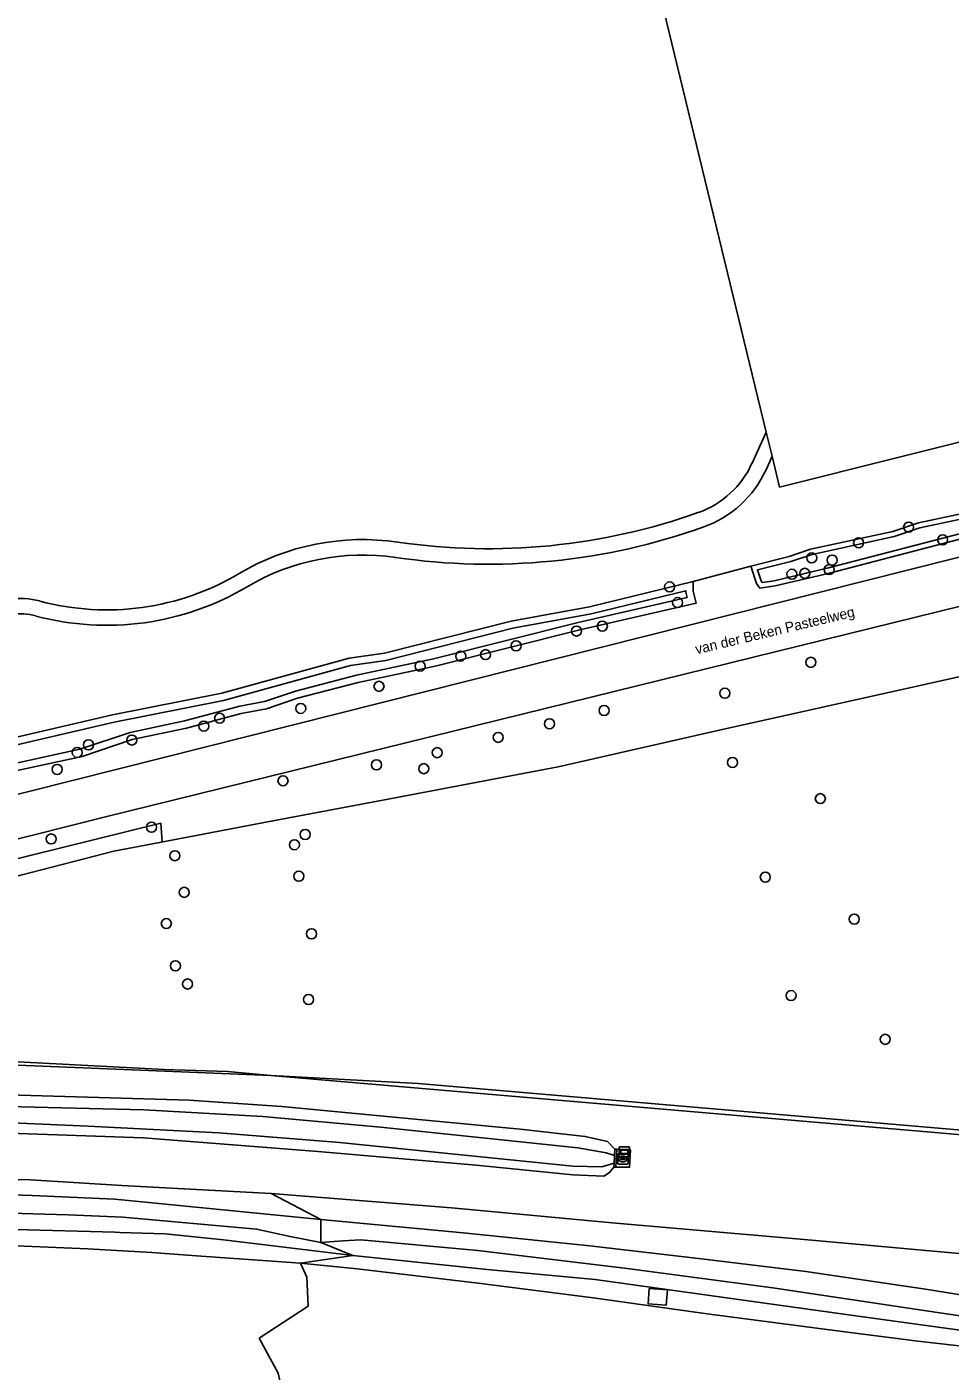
# Model space of a CAD drawing. Extents: x 161483 to 162250, y 379484 to 380833.
# Drawn here: x 161871.3 to 161961.2, y 379598.6 to 379729.6 of the extents above; entities that cross this region are included whole.
import ezdxf

# ---------------------------------------------------------------- set-up
doc = ezdxf.new("R2010")
doc.units = 0
for name, color, linetype in [('IMGEO_Berm_groen', 7, 'Continuous'), ('IMGEO_Boom', 7, 'Continuous'), ('IMGEO_Gemengd_bos', 7, 'Continuous'), ('IMGEO_Grasland_agrarisch', 7, 'Continuous'), ('IMGEO_Grasland_overig', 7, 'Continuous'), ('IMGEO_Groenvoorziening', 7, 'Continuous'), ('IMGEO_Hek', 7, 'Continuous'), ('IMGEO_Muur', 7, 'Continuous'), ('IMGEO_Oever', 7, 'Continuous'), ('IMGEO_Openbare_ruimte_label', 7, 'Continuous'), ('IMGEO_Rijbaan_autoweg', 7, 'Continuous'), ('IMGEO_Rijbaan_lokaal_gesloten', 7, 'Continuous'), ('IMGEO_Rioolput', 7, 'Continuous'), ('IMGEO_Terreindeel_gesloten', 7, 'Continuous'), ('IMGEO_Terreindeel_open', 7, 'Continuous'), ('IMGEO_Verklikker', 7, 'Continuous'), ('IMGEO_Voetpad_onverhard', 7, 'Continuous'), ('IMGEO_Waterloop', 7, 'Continuous')]:
    doc.layers.add(name, color=color, linetype=linetype)

msp = doc.modelspace()

# ---------------------------------------------------------------- linework, layer by layer
at = {"layer": 'IMGEO_Berm_groen'}
for points in [[(161870.26, 379610.85), (161877.24, 379610.57), (161883.48, 379610.19), (161887.83, 379609.88), (161897.97, 379609.16), (161903.07, 379609.91), (161890.48, 379611.42), (161884.77, 379612.02), (161880.37, 379612.14), (161879.91, 379612.17), (161870.14, 379612.44)], [(161965.97, 379602.12), (161952.28, 379604), (161939.21, 379605.83), (161926.66, 379607.58), (161916.14, 379608.55), (161903.07, 379609.91), (161897.97, 379609.16), (161903.49, 379608.6), (161915.28, 379607.2), (161926.46, 379605.79), (161937.57, 379604.24), (161950.22, 379602.57), (161958.1, 379601.55), (161965.25, 379600.75)]]:
    msp.add_lwpolyline(points, dxfattribs=at)
msp.add_lwpolyline([(161933.69, 379606.58), (161933.58, 379605.08), (161931.83, 379605.2), (161931.93, 379606.71)], close=True, dxfattribs=at)
at = {"layer": 'IMGEO_Boom'}
for centre in [(161957.19, 379680.87), (161952.32, 379679.35), (161960.5, 379679.63), (161947.75, 379677.87), (161949.74, 379677.66), (161945.82, 379676.28), (161947.07, 379676.37), (161949.45, 379676.73), (161933.91, 379675.05), (161934.69, 379673.52), (161924.84, 379670.75), (161927.36, 379671.22), (161918.96, 379669.31), (161913.57, 379668.31), (161915.99, 379668.45), (161909.61, 379667.33), (161947.66, 379667.7), (161905.61, 379665.36), (161939.29, 379664.69), (161897.99, 379663.21), (161927.53, 379663.01), (161888.55, 379661.49), (161890.09, 379662.25), (161922.21, 379661.72), (161881.54, 379660.13), (161917.22, 379660.39), (161876.22, 379658.92), (161877.32, 379659.66), (161911.28, 379658.9), (161905.37, 379657.71), (161940.04, 379657.95), (161874.27, 379657.27), (161896.26, 379656.16), (161909.97, 379657.34), (161948.59, 379654.42), (161883.45, 379651.63), (161898.42, 379650.93), (161873.68, 379650.49), (161897.37, 379649.93), (161885.73, 379648.86), (161897.8, 379646.86), (161943.23, 379646.77), (161886.64, 379645.29), (161884.9, 379642.25), (161951.89, 379642.68), (161899.04, 379641.25), (161885.78, 379638.13), (161886.97, 379636.36), (161945.74, 379635.23), (161898.75, 379634.85), (161954.91, 379630.97)]:
    msp.add_circle(centre, 0.489, dxfattribs=at)
at = {"layer": 'IMGEO_Gemengd_bos'}
for points in [[(161923.86, 379770.32), (161957.01, 379782.13), (161991.56, 379794.76), (162013.75, 379702.1), (161944.62, 379684.78), (161943.9, 379687.78), (161943.3, 379686.47)], [(161941.94, 379687.09), (161943.32, 379690.14), (161923.86, 379770.32)], [(161847.96, 379655.2), (161879.67, 379662.57), (161890.29, 379664.69), (161902.69, 379668.11), (161906.13, 379668.59), (161918.49, 379671.72), (161926.12, 379673.12), (161936.2, 379675.58), (161941.82, 379677.08), (161945.57, 379678.02), (161947.64, 379678.71), (161955.64, 379680.45), (161958.16, 379681.3), (161967.35, 379683.24)]]:
    msp.add_lwpolyline(points, dxfattribs=at)
for centre, radius, start, end in [((161933.7, 379690.82), 9.04, 289.6531, 335.6171), ((161933.7, 379690.82), 10.54, 289.6618, 335.6122), ((161916.28, 379739.62), 60.85, 261.6562, 289.6534), ((161916.28, 379739.61), 62.35, 261.6535, 289.6543), ((161904.02, 379656.06), 23.6, 81.661, 120.6636), ((161904.03, 379656.05), 22.1, 81.668, 120.664), ((161879.09, 379698.11), 25.3, 255.0813, 300.6713), ((161879.09, 379698.11), 26.8, 255.0787, 300.6672), ((161870.64, 379666.4), 7.53, 75.0819, 120.5318), ((161870.64, 379666.4), 6.03, 75.0889, 120.5345)]:
    msp.add_arc(centre, radius, start, end, dxfattribs=at)
at = {"layer": 'IMGEO_Grasland_agrarisch'}
msp.add_lwpolyline([(162006.99, 379672.13), (162006.1, 379676.56), (162000, 379675.13), (161969.1, 379667.86), (161938.33, 379660.99), (161932.77, 379659.73), (161923.05, 379657.53), (161905.99, 379654.28), (161895.12, 379652.21), (161884.24, 379650.14), (161879.78, 379649.29), (161862.64, 379644.89), (161836.51, 379638.54), (161805.2, 379631.13), (161895.06, 379627.46), (161979.42, 379620.21), (162016.57, 379617.14), (162018.11, 379616.78), (162017.01, 379622.38)], close=True, dxfattribs=at)
at = {"layer": 'IMGEO_Grasland_overig'}
msp.add_lwpolyline([(161899.96, 379613.43), (161881.2, 379615.26), (161879.85, 379615.39), (161871.82, 379615.74), (161864.98, 379615.98), (161859.83, 379616.26), (161849.27, 379616.61), (161830.73, 379617.48), (161811.08, 379618.52), (161796.12, 379619.6), (161778.87, 379620.38), (161777.72, 379620.27), (161777.58, 379619.51), (161778.11, 379618.89), (161796.08, 379618.02), (161815.3, 379616.5), (161838.39, 379615.48), (161859.85, 379614.45), (161868.52, 379614.08), (161875.35, 379613.88), (161880.67, 379613.66), (161893.69, 379612.48), (161896.95, 379611.76), (161899.93, 379611.18)], close=True, dxfattribs=at)
for points in [[(161864.98, 379615.98), (161871.82, 379615.74), (161879.85, 379615.39), (161881.2, 379615.26), (161899.96, 379613.43), (161895.11, 379615.95), (161880.55, 379616.73), (161871.66, 379617.27), (161860.27, 379617.51)], [(161870.14, 379612.44), (161879.91, 379612.17), (161880.37, 379612.14), (161884.77, 379612.02), (161890.48, 379611.42), (161903.07, 379609.91), (161899.93, 379611.18), (161896.95, 379611.76), (161893.69, 379612.48), (161880.67, 379613.66), (161875.35, 379613.88), (161868.52, 379614.08)], [(161971.15, 379604.66), (161958.83, 379606.64), (161947.18, 379608.35), (161937.27, 379609.56), (161926.14, 379610.85), (161913.82, 379612.13), (161899.96, 379613.43), (161899.93, 379611.18), (161902.09, 379611.35), (161903.83, 379611.42), (161915.25, 379610.41), (161929.78, 379608.64), (161943.98, 379606.77), (161959.13, 379604.49), (161968.38, 379603.13)]]:
    msp.add_lwpolyline(points, dxfattribs=at)
at = {"layer": 'IMGEO_Groenvoorziening'}
msp.add_lwpolyline([(161991.56, 379794.76), (161957.01, 379782.13), (161923.86, 379770.32), (161943.32, 379690.14), (161943.9, 379687.78), (161944.62, 379684.78), (162013.75, 379702.1)], close=True, dxfattribs=at)
for points in [[(161828.7, 379644.34), (162000, 379687.49)], [(161966.65, 379680.87), (161949.36, 379676.37), (161944.18, 379675.15), (161942.71, 379674.94), (161942.36, 379675.39), (161941.82, 379677.08), (161936.2, 379675.58), (161936.22, 379674.62), (161936.51, 379673.48), (161925.18, 379670.87), (161911.08, 379667.33), (161903.59, 379665.73), (161897.68, 379664.21), (161894.65, 379663.17), (161892.2, 379662.73), (161886.85, 379661.29), (161881.57, 379660.17), (161876.69, 379658.54), (161866.58, 379656.34)], [(161964.61, 379673.75), (161878.98, 379652.65), (161850.49, 379645.48), (161812.79, 379636.34), (161800.07, 379633.18), (161790.31, 379630.75), (161791.85, 379629.51), (161800.82, 379631.67), (161812.82, 379634.56), (161856.75, 379645.45), (161868.34, 379648.07), (161884.35, 379652.03), (161884.49, 379650.2), (161884.24, 379650.14), (161895.12, 379652.21), (161905.99, 379654.28), (161923.05, 379657.53), (161932.77, 379659.73), (161938.33, 379660.99), (161969.1, 379667.86)], [(162171.5, 379608.34), (162133.27, 379609.91), (162133.09, 379612.42), (162043.54, 379614.97), (162028.84, 379615.63), (162018.98, 379613.62), (162018.52, 379615.95), (162020.22, 379616.3), (162018.11, 379616.78), (162016.57, 379617.14), (161979.42, 379620.21), (161895.06, 379627.46), (161805.2, 379631.13), (161801.52, 379630.26), (161781.83, 379625.6), (161781.65, 379625.59), (161781.49, 379627.01), (161791.85, 379629.51), (161790.31, 379630.75), (161771.87, 379626.17)], [(161858.72, 379624.7), (161882.72, 379624.09), (161894.29, 379623.44), (161905.74, 379622.4), (161924.97, 379620.4), (161927.74, 379619.91), (161928.54, 379619.66), (161928.57, 379620.28), (161927.86, 379621.02), (161925.7, 379621.51), (161919.35, 379622.21), (161896.14, 379624.42), (161887.12, 379625.05), (161859.55, 379625.86)], [(161859.55, 379625.86), (161887.12, 379625.05), (161896.14, 379624.42), (161919.35, 379622.21), (161925.7, 379621.51), (161927.86, 379621.02), (161928.57, 379620.28), (161928.77, 379620.27), (161930.09, 379620.21), (161930.02, 379618.51), (161928.68, 379618.51), (161928.48, 379618.52), (161928.07, 379618.01), (161927.5, 379617.65), (161924.49, 379617.78), (161915.08, 379618.7), (161899.66, 379620.04), (161882.67, 379621.38), (161859.26, 379622.17)], [(161731.84, 379623), (161736.19, 379622.84), (161738.77, 379622.81), (161743.88, 379622.76), (161747.61, 379622.21), (161776.31, 379620.88), (161777.74, 379621.56), (161780.42, 379621.72), (161802.88, 379620.89), (161836.96, 379618.57), (161860.27, 379617.51), (161871.66, 379617.27), (161880.55, 379616.73), (161895.11, 379615.95)], [(161859.26, 379622.17), (161882.67, 379621.38), (161899.66, 379620.04), (161915.08, 379618.7), (161924.49, 379617.78), (161927.5, 379617.65), (161928.07, 379618.01), (161928.48, 379618.52), (161928.5, 379618.92), (161927.31, 379618.54), (161924.48, 379618.6), (161901.77, 379620.92), (161890.01, 379621.85), (161877.28, 379622.52), (161858.67, 379623.31)], [(161895.11, 379615.95), (161912.66, 379614.55), (161928.69, 379613.07), (161947.75, 379611.4), (161963.17, 379610.02)], [(161963.17, 379610.02), (161947.75, 379611.4), (161928.69, 379613.07), (161912.66, 379614.55), (161895.11, 379615.95), (161899.96, 379613.43), (161913.82, 379612.13), (161926.14, 379610.85), (161937.27, 379609.56), (161947.18, 379608.35), (161958.83, 379606.64), (161971.15, 379604.66)], [(161968.38, 379603.13), (161959.13, 379604.49), (161943.98, 379606.77), (161929.78, 379608.64), (161915.25, 379610.41), (161903.83, 379611.42), (161902.09, 379611.35), (161899.93, 379611.18), (161903.07, 379609.91), (161916.14, 379608.55), (161926.66, 379607.58), (161939.21, 379605.83), (161952.28, 379604), (161965.97, 379602.12)]]:
    msp.add_lwpolyline(points, dxfattribs=at)
at = {"layer": 'IMGEO_Hek'}
for points in [[(161884.24, 379650.14), (161895.12, 379652.21)], [(161862.64, 379644.89), (161879.78, 379649.29), (161884.24, 379650.14)], [(161823.8, 379634.91), (161825.27, 379630.76), (161870.42, 379628.79), (161884.68, 379628.02)], [(161895.06, 379627.46), (161909.43, 379626.68), (162017.95, 379617.34)]]:
    msp.add_lwpolyline(points, dxfattribs=at)
at = {"layer": 'IMGEO_Muur'}
msp.add_lwpolyline([(161884.68, 379628.02), (161890.86, 379627.82), (161895.06, 379627.46)], dxfattribs=at)
msp.add_lwpolyline([(161928.5, 379618.92), (161928.48, 379618.52), (161928.68, 379618.51), (161928.77, 379620.27), (161928.57, 379620.28), (161928.54, 379619.66)], close=True, dxfattribs=at)
at = {"layer": 'IMGEO_Oever'}
for points in [[(161967.35, 379683.24), (161958.16, 379681.3), (161955.64, 379680.45), (161947.64, 379678.71), (161945.57, 379678.02), (161941.82, 379677.08), (161942.36, 379675.39), (161942.71, 379674.94), (161944.18, 379675.15), (161949.36, 379676.37), (161966.65, 379680.87)], [(161966.53, 379681.36), (161949.24, 379676.86), (161947.07, 379676.37), (161944.09, 379675.65), (161942.93, 379675.48), (161942.82, 379675.63), (161942.46, 379676.72), (161945.71, 379677.53), (161947.78, 379678.22), (161955.77, 379679.96), (161958.29, 379680.81), (161967.46, 379682.75)], [(161866.58, 379656.34), (161876.69, 379658.54), (161881.57, 379660.17), (161886.85, 379661.29), (161892.2, 379662.73), (161894.65, 379663.17), (161897.68, 379664.21), (161903.59, 379665.73), (161911.08, 379667.33), (161925.18, 379670.87), (161936.51, 379673.48), (161936.22, 379674.62), (161936.2, 379675.58), (161926.12, 379673.12), (161918.49, 379671.72), (161906.13, 379668.59), (161902.69, 379668.11), (161890.29, 379664.69), (161879.67, 379662.57), (161847.96, 379655.2)], [(161848.15, 379654.5), (161879.82, 379661.86), (161890.45, 379663.99), (161902.84, 379667.39), (161906.27, 379667.88), (161918.65, 379671.02), (161926.27, 379672.41), (161935.5, 379674.66), (161935.5, 379674.52), (161935.63, 379674.02), (161925.01, 379671.58), (161910.92, 379668.04), (161903.42, 379666.44), (161897.48, 379664.9), (161894.47, 379663.87), (161892.04, 379663.44), (161886.68, 379661.99), (161881.38, 379660.87), (161876.49, 379659.24), (161866.41, 379657.04)]]:
    msp.add_lwpolyline(points, dxfattribs=at)
at = {"layer": 'IMGEO_Rijbaan_autoweg'}
for points in [[(161863.64, 379596.54), (161873.78, 379596.1), (161882.67, 379595.72), (161896.61, 379594.85), (161895.8, 379598.45), (161893.94, 379601.84), (161898.71, 379604.96), (161898.58, 379607.8), (161897.97, 379609.16), (161887.83, 379609.88), (161883.48, 379610.19), (161877.24, 379610.57), (161870.26, 379610.85)], [(161965.25, 379600.75), (161958.1, 379601.55), (161950.22, 379602.57), (161937.57, 379604.24), (161926.46, 379605.79), (161915.28, 379607.2), (161903.49, 379608.6), (161897.97, 379609.16), (161898.58, 379607.8), (161898.71, 379604.96), (161893.94, 379601.84), (161895.8, 379598.45), (161896.61, 379594.85), (161905.64, 379594.21), (161914.44, 379593.65), (161922.6, 379592.96), (161929.94, 379592.44), (161937.37, 379591.91), (161945.92, 379591.29), (161953.73, 379590.74), (161961.17, 379590.1), (161969.6, 379589.28)]]:
    msp.add_lwpolyline(points, dxfattribs=at)
at = {"layer": 'IMGEO_Rijbaan_lokaal_gesloten'}
msp.add_lwpolyline([(162187.88, 379734.38), (162182.05, 379732.9), (162165.05, 379728.35), (162138.56, 379722.09), (162003.93, 379688.47), (162000, 379687.49), (161828.7, 379644.34), (161812.36, 379640.09), (161798.36, 379636.6), (161780.29, 379632.09), (161790.31, 379630.75), (161800.07, 379633.18), (161812.79, 379636.34), (161850.49, 379645.48), (161878.98, 379652.65), (161964.61, 379673.75), (162000, 379682.26), (162005.31, 379683.53), (162048.1, 379693.81), (162112.09, 379709.59), (162183.27, 379727.53), (162189.91, 379729.16), (162189.44, 379731.37), (162189.17, 379732.34)], close=True, dxfattribs=at)
at = {"layer": 'IMGEO_Rioolput'}
for p, q in [((161928.86, 379618.88), (161928.86, 379619.73)), ((161928.93, 379619.81), (161929.79, 379619.81)), ((161929.79, 379618.81), (161928.93, 379618.81)), ((161929.12, 379619.3), (161929.12, 379619.31)), ((161929.16, 379619.35), (161929.56, 379619.35)), ((161929.55, 379619.26), (161929.16, 379619.26)), ((161929.37, 379619.03), (161929.34, 379619.03)), ((161929.35, 379619.59), (161929.37, 379619.59)), ((161929.6, 379619.31), (161929.6, 379619.3)), ((161929.86, 379619.73), (161929.86, 379618.88))]:
    msp.add_line(p, q, dxfattribs=at)
for points in [[(161928.86, 379618.88), (161928.86, 379619.73)], [(161928.93, 379619.81), (161929.79, 379619.81)], [(161929.79, 379618.81), (161928.93, 379618.81)], [(161929.86, 379619.73), (161929.86, 379618.88)]]:
    msp.add_lwpolyline(points, dxfattribs=at)
for centre, radius, start, end in [((161928.93, 379619.73), 0.0765, 91.552, 178.448), ((161928.93, 379619.73), 0.0765, 91.552, 178.448), ((161928.93, 379618.88), 0.0765, 181.552, 268.448), ((161928.93, 379618.88), 0.0765, 181.552, 268.448), ((161929.16, 379619.31), 0.0403, 85.8775, 175.7526), ((161929.15, 379619.3), 0.0366, 178.938, 274.7102), ((161929.56, 379619.31), 0.043, 264.8664, 352.4533), ((161929.56, 379619.31), 0.0386, 1.7309, 96.639), ((161929.78, 379619.73), 0.0765, 1.552, 88.448), ((161929.78, 379619.73), 0.0765, 1.552, 88.448), ((161929.78, 379618.88), 0.0765, 271.552, 358.448), ((161929.78, 379618.88), 0.0765, 271.552, 358.448)]:
    msp.add_arc(centre, radius, start, end, dxfattribs=at)
for centre, major_axis, ratio, start_param, end_param in [((161929.35, 379619.31), (-0.387, 0.002), 0.722429, 4.712389, 7.853982), ((161929.37, 379619.31), (-0.39, 0.002), 0.717154, 1.570796, 4.712389)]:
    msp.add_ellipse(centre, major_axis=major_axis, ratio=ratio, start_param=start_param, end_param=end_param, dxfattribs=at)
at = {"layer": 'IMGEO_Terreindeel_gesloten'}
msp.add_lwpolyline([(161933.69, 379606.58), (161931.93, 379606.71), (161931.83, 379605.2), (161933.58, 379605.08)], close=True, dxfattribs=at)
at = {"layer": 'IMGEO_Terreindeel_open'}
msp.add_lwpolyline([(161930.02, 379618.51), (161930.09, 379620.21), (161928.77, 379620.27), (161928.68, 379618.51)], close=True, dxfattribs=at)
at = {"layer": 'IMGEO_Verklikker'}
for p, q in [((161929.01, 379619.61), (161929.01, 379620.41)), ((161929.01, 379620.41), (161929.01, 379619.61)), ((161929.11, 379620.51), (161929.9, 379620.51)), ((161929.9, 379620.51), (161929.11, 379620.51)), ((161930, 379620.41), (161930, 379619.61)), ((161930, 379619.61), (161930, 379620.41)), ((161929.9, 379619.51), (161929.11, 379619.51)), ((161929.11, 379619.51), (161929.9, 379619.51))]:
    msp.add_line(p, q, dxfattribs=at)
for points in [[(161929.11, 379620.24), (161929.9, 379620.24), (161929.9, 379619.78), (161929.11, 379619.78), (161929.11, 379620.24)], [(161929.17, 379620.18), (161929.17, 379619.84), (161929.83, 379619.84), (161929.83, 379620.18), (161929.17, 379620.18)]]:
    msp.add_lwpolyline(points, dxfattribs=at)
for centre, start, end in [((161929.11, 379620.41), 90, 180), ((161929.11, 379620.41), 90, 180), ((161929.9, 379620.41), 0, 90), ((161929.9, 379620.41), 360, 90), ((161929.11, 379619.61), 180, 270), ((161929.11, 379619.61), 180, 270), ((161929.9, 379619.61), 270, 0), ((161929.9, 379619.61), 270, 0)]:
    msp.add_arc(centre, 0.1, start, end, dxfattribs=at)
at = {"layer": 'IMGEO_Voetpad_onverhard'}
msp.add_lwpolyline([(161943.3, 379686.47), (161943.9, 379687.78), (161943.32, 379690.14), (161941.94, 379687.09)], dxfattribs=at)
for centre, radius, start, end in [((161933.7, 379690.82), 9.04, 289.6531, 335.6171), ((161933.7, 379690.82), 10.54, 289.6618, 335.6122), ((161916.28, 379739.62), 60.85, 261.6562, 289.6534), ((161916.28, 379739.61), 62.35, 261.6535, 289.6543), ((161904.02, 379656.06), 23.6, 81.661, 120.6636), ((161904.03, 379656.05), 22.1, 81.668, 120.664), ((161879.09, 379698.11), 25.3, 255.0813, 300.6713), ((161879.09, 379698.11), 26.8, 255.0787, 300.6672), ((161870.64, 379666.4), 7.53, 75.0819, 120.5318), ((161870.64, 379666.4), 6.03, 75.0889, 120.5345)]:
    msp.add_arc(centre, radius, start, end, dxfattribs=at)
at = {"layer": 'IMGEO_Waterloop'}
for points in [[(161967.46, 379682.75), (161958.29, 379680.81), (161955.77, 379679.96), (161947.78, 379678.22), (161945.71, 379677.53), (161942.46, 379676.72), (161942.82, 379675.63), (161942.93, 379675.48), (161944.09, 379675.65), (161947.07, 379676.37), (161949.24, 379676.86), (161966.53, 379681.36)], [(161866.41, 379657.04), (161876.49, 379659.24), (161881.38, 379660.87), (161886.68, 379661.99), (161892.04, 379663.44), (161894.47, 379663.87), (161897.48, 379664.9), (161903.42, 379666.44), (161910.92, 379668.04), (161925.01, 379671.58), (161935.63, 379674.02), (161935.5, 379674.52), (161935.5, 379674.66), (161926.27, 379672.41), (161918.65, 379671.02), (161906.27, 379667.88), (161902.84, 379667.39), (161890.45, 379663.99), (161879.82, 379661.86), (161848.15, 379654.5)]]:
    msp.add_lwpolyline(points, dxfattribs=at)
for points in [[(161862.64, 379644.89), (161879.78, 379649.29), (161884.24, 379650.14), (161884.49, 379650.2), (161884.35, 379652.03), (161868.34, 379648.07), (161856.75, 379645.45), (161812.82, 379634.56), (161800.82, 379631.67), (161791.85, 379629.51), (161781.49, 379627.01), (161781.65, 379625.59), (161781.83, 379625.6), (161801.52, 379630.26), (161805.2, 379631.13), (161836.51, 379638.54)], [(161928.54, 379619.66), (161927.74, 379619.91), (161924.97, 379620.4), (161905.74, 379622.4), (161894.29, 379623.44), (161882.72, 379624.09), (161858.72, 379624.7), (161810.2, 379627.63), (161809.82, 379627.38), (161809.78, 379626.95), (161810.07, 379626.38), (161838.8, 379624.45), (161858.67, 379623.31), (161877.28, 379622.52), (161890.01, 379621.85), (161901.77, 379620.92), (161924.48, 379618.6), (161927.31, 379618.54), (161928.5, 379618.92)]]:
    msp.add_lwpolyline(points, close=True, dxfattribs=at)

# ---------------------------------------------------------------- texts
at = {"layer": 'IMGEO_Openbare_ruimte_label'}
msp.add_text('van der Beken Pasteelweg', height=1, rotation=13.4801, dxfattribs=at).set_placement((161936.54, 379668.47))

doc.saveas('drawing.dxf')
